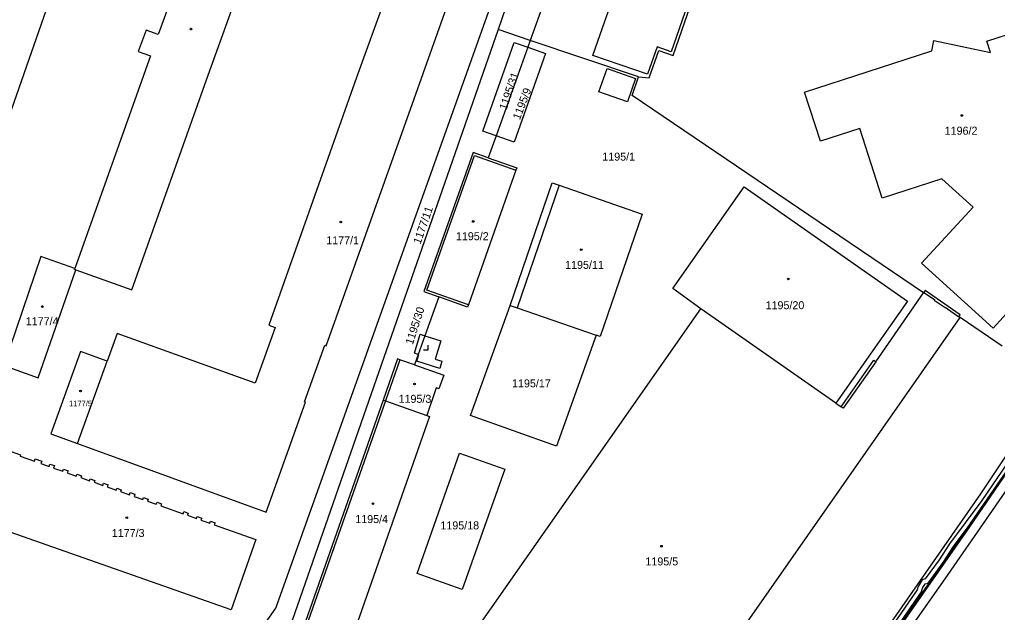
# Model space of a CAD drawing. Extents: x -756746 to -753363, y -1166406 to -1161727.
# Drawn here: x -754971.1 to -754763.5, y -1163318.1 to -1163192.1 of the extents above; entities that cross this region are included whole.
import ezdxf

# ---------------------------------------------------------------- set-up
doc = ezdxf.new("R2010")
doc.units = 0
for name, color, linetype in [('Hranice parcel', 7, 'Continuous'), ('Parcelní čísla', 7, 'Continuous'), ('Vnitřní kresba', 7, 'Continuous'), ('Věcná břemena k části', 7, 'Continuous'), ('Značky budov', 7, 'Continuous'), ('Značky kultur', 7, 'Continuous')]:
    doc.layers.add(name, color=color, linetype=linetype)

msp = doc.modelspace()

# ---------------------------------------------------------------- linework, layer by layer
at = {"layer": 'Hranice parcel'}
for p, q in [((-754851.95, -1163143.81), (-754869.48, -1163194.26)), ((-754869.48, -1163194.26), (-754923.68, -1163349.85)), ((-754862.67, -1163196.56), (-754869.48, -1163194.26)), ((-754862.67, -1163196.56), (-754863.19, -1163198.02)), ((-754839.64, -1163204.33), (-754862.67, -1163196.56)), ((-754863.19, -1163198.02), (-754869.91, -1163216.85)), ((-754869.91, -1163216.85), (-754871.56, -1163221.49)), ((-754797.8, -1163273.61), (-754826.42, -1163253.57)), ((-754762.47, -1163261.53), (-754771.37, -1163255.43))]:
    msp.add_line(p, q, dxfattribs=at)
for points in [[(-754923.68, -1163349.85), (-754924.33, -1163347.3), (-754924.78, -1163344.33), (-754925.12, -1163340.17), (-754924.94, -1163334.99), (-754923.12, -1163328.29), (-754921.51, -1163324.11), (-754916.69, -1163317.19), (-754915.64, -1163314.38), (-754864.29, -1163170.25), (-754863.04, -1163163.87), (-754863.03, -1163163.12), (-754865.09, -1163150.97), (-754859.33, -1163146.79), (-754857.69, -1163141.77)], [(-754825.13, -1163146.98), (-754827.41, -1163145.58), (-754831.75, -1163144.51), (-754834.79, -1163144.35), (-754839, -1163144.58), (-754841.58, -1163145.35), (-754844.06, -1163147.07), (-754846.08, -1163150.25), (-754854.99, -1163175.28), (-754862.67, -1163196.56)], [(-754819.23, -1163160.02), (-754819.6, -1163160.53), (-754819.43, -1163160.59), (-754832.7, -1163198.96), (-754835.73, -1163197.91), (-754837.75, -1163203.75), (-754849.33, -1163199.75), (-754847.29, -1163193.86), (-754846.12, -1163190.48), (-754843.08, -1163181.68), (-754843.19, -1163181.64), (-754834.15, -1163155.5), (-754830.27, -1163150.71), (-754827.1, -1163148.08), (-754825.13, -1163146.98)], [(-754839.64, -1163204.33), (-754837.38, -1163204.51), (-754835.36, -1163198.67), (-754832.33, -1163199.73), (-754818.66, -1163160.22), (-754819.23, -1163160.02)], [(-754965.35, -1163190), (-754982.85, -1163183.86), (-755002.92, -1163241.33), (-754985.48, -1163247.4), (-754965.35, -1163190)], [(-754869.91, -1163216.85), (-754872.73, -1163215.85), (-754866.05, -1163197), (-754863.19, -1163198.02)], [(-754863.19, -1163198.02), (-754859.41, -1163199.36), (-754866.09, -1163218.21), (-754869.91, -1163216.85)], [(-754779.13, -1163250.17), (-754840.99, -1163208.24), (-754839.64, -1163204.33)], [(-754714.55, -1163216.85), (-754718.99, -1163221.45), (-754724.91, -1163228.11), (-754736.66, -1163244.62), (-754742.1, -1163258.19), (-754756.92, -1163281.72), (-754769.38, -1163299.91), (-754796.42, -1163338.63), (-754823.93, -1163377.68), (-754841.78, -1163402.95), (-754856.7, -1163419.01), (-754867.94, -1163435.29), (-754875.58, -1163451.53), (-754914.01, -1163505.37), (-754955.14, -1163561.74), (-754969.91, -1163581.99), (-754977.16, -1163593.56), (-754992.47, -1163616.05), (-755024.28, -1163663.7), (-755052.41, -1163704.1), (-755056.79, -1163710.74)], [(-754871.56, -1163221.49), (-754874.77, -1163220.36), (-754885.23, -1163249.93), (-754882.09, -1163251.04)], [(-754871.56, -1163221.49), (-754865.51, -1163223.63), (-754865.68, -1163224.1), (-754875.79, -1163252.73), (-754875.95, -1163253.2), (-754882.09, -1163251.04)], [(-754866.92, -1163252.87), (-754858.02, -1163226.79), (-754856.54, -1163227.3), (-754838.86, -1163233.44), (-754847.83, -1163259.45), (-754848.68, -1163259.16)], [(-754826.42, -1163253.57), (-754832.36, -1163249.27), (-754817.22, -1163227.66), (-754782.58, -1163251.92), (-754797.8, -1163273.61)], [(-754959.33, -1163245.02), (-754966.53, -1163242.46), (-754974.42, -1163265.6), (-754967.11, -1163268.27), (-754959.14, -1163245.31), (-754959.4, -1163245.21), (-754959.33, -1163245.02)], [(-754797.8, -1163273.61), (-754796.65, -1163274.41), (-754789.67, -1163264.46), (-754789.28, -1163264.82), (-754779.13, -1163250.17)], [(-754771.37, -1163255.43), (-754771.63, -1163255.25), (-754771.34, -1163254.84), (-754778.78, -1163249.67), (-754779.07, -1163250.08), (-754779.13, -1163250.17)], [(-754882.09, -1163251.04), (-754885.03, -1163259.3), (-754886.44, -1163263.26), (-754887.23, -1163265.48)], [(-754844.31, -1163359.71), (-754882.16, -1163333.15), (-754826.42, -1163253.57)], [(-754848.68, -1163259.16), (-754857.1, -1163282.77), (-754875.32, -1163276.26), (-754866.92, -1163252.87)], [(-754866.92, -1163252.87), (-754865.46, -1163253.37), (-754848.68, -1163259.16)], [(-754844.31, -1163359.71), (-754844.23, -1163359.77), (-754771.37, -1163255.43)], [(-754964.41, -1163280.15), (-754958.77, -1163282.18), (-754952.48, -1163264.68), (-754958.14, -1163262.64), (-754964.41, -1163280.15)], [(-754887.23, -1163265.48), (-754890.34, -1163264.39), (-754890.81, -1163264.22), (-754893.88, -1163272.98)], [(-754887.23, -1163265.48), (-754881, -1163267.65), (-754882.04, -1163270.6), (-754882.62, -1163270.4), (-754884.63, -1163276.23)], [(-754832.26, -1163385.76), (-754823.3, -1163373.43), (-754797.62, -1163336.96), (-754766.95, -1163292.89), (-754752.25, -1163270.78), (-754752.01, -1163270.96), (-754750.76, -1163269.81)], [(-754893.88, -1163272.98), (-754910.87, -1163321.4), (-754910, -1163321.71), (-754909.83, -1163321.24), (-754907.28, -1163322.13)], [(-754893.88, -1163272.98), (-754893.39, -1163273.14), (-754884.63, -1163276.23)], [(-754884.63, -1163276.23), (-754884.04, -1163276.43), (-754900.83, -1163324.37), (-754907.28, -1163322.13)], [(-754972.86, -1163283.91), (-754970.84, -1163284.63), (-754970.94, -1163284.89), (-754967.92, -1163285.96), (-754967.75, -1163285.47), (-754966.35, -1163285.96), (-754966.52, -1163286.45), (-754964.8, -1163287.06), (-754964.62, -1163286.55), (-754963.67, -1163286.89), (-754963.85, -1163287.4), (-754961.91, -1163288.08), (-754961.76, -1163287.66), (-754960.78, -1163288), (-754960.93, -1163288.43), (-754959.02, -1163289.1), (-754958.89, -1163288.73), (-754957.9, -1163289.08), (-754958.03, -1163289.45), (-754956.2, -1163290.1), (-754956.06, -1163289.7), (-754955.11, -1163290.03), (-754955.26, -1163290.44)], [(-754877.09, -1163313.21), (-754886.66, -1163309.84), (-754877.65, -1163284.22), (-754868.05, -1163287.62), (-754877.09, -1163313.21)], [(-754955.26, -1163290.44), (-754953.38, -1163291.1), (-754953.22, -1163290.64), (-754952.27, -1163290.97), (-754952.44, -1163291.43), (-754950.59, -1163292.09), (-754950.44, -1163291.66), (-754949.49, -1163292), (-754949.64, -1163292.42), (-754947.73, -1163293.1), (-754947.57, -1163292.63), (-754946.58, -1163292.99), (-754946.74, -1163293.45), (-754944.9, -1163294.1), (-754944.75, -1163293.66), (-754943.76, -1163294.02), (-754943.91, -1163294.45), (-754942.05, -1163295.11), (-754941.89, -1163294.65), (-754940.92, -1163295), (-754941.08, -1163295.45), (-754936.37, -1163297.12), (-754936.21, -1163296.67), (-754935.26, -1163297.01), (-754935.41, -1163297.45), (-754933.52, -1163298.12), (-754933.37, -1163297.68), (-754932.4, -1163298.02), (-754932.56, -1163298.46), (-754930.66, -1163299.13), (-754930.51, -1163298.69), (-754929.56, -1163299.02), (-754929.72, -1163299.47), (-754920.92, -1163302.58), (-754926.15, -1163317.56), (-754978.39, -1163299.2)]]:
    msp.add_lwpolyline(points, dxfattribs=at)
at = {"layer": 'Vnitřní kresba'}
for p, q in [((-754931, -1163203.92), (-754911.25, -1163148.51)), ((-754883.06, -1163158.54), (-754899.52, -1163204.47)), ((-754887.31, -1163208.94), (-754870.9, -1163162.87)), ((-754938.83, -1163187.49), (-754941.62, -1163195.32)), ((-754944.2, -1163194.4), (-754945.87, -1163198.93)), ((-754941.62, -1163195.32), (-754944.2, -1163194.4)), ((-754765.73, -1163196.7), (-754757.6, -1163194.12)), ((-754777.41, -1163198.78), (-754776.95, -1163196.61)), ((-754776.95, -1163196.61), (-754764.96, -1163199.15)), ((-754764.96, -1163199.15), (-754765.73, -1163196.7)), ((-754804.45, -1163207.56), (-754777.41, -1163198.78)), ((-754943.24, -1163199.86), (-754959.33, -1163245.02)), ((-754945.87, -1163198.93), (-754943.24, -1163199.86)), ((-754848.07, -1163207.47), (-754846.35, -1163202.52)), ((-754846.35, -1163202.52), (-754840.27, -1163204.63)), ((-754947.26, -1163249.54), (-754931, -1163203.92)), ((-754899.52, -1163204.47), (-754918.16, -1163257.08)), ((-754840.27, -1163204.63), (-754841.99, -1163209.6)), ((-754906, -1163261.41), (-754887.31, -1163208.94)), ((-754841.99, -1163209.6), (-754848.07, -1163207.47)), ((-754801.04, -1163217.98), (-754804.45, -1163207.56)), ((-754792.69, -1163215.26), (-754801.04, -1163217.98)), ((-754787.9, -1163230.05), (-754792.69, -1163215.26)), ((-754884.59, -1163249.62), (-754874.47, -1163220.98)), ((-754874.47, -1163220.98), (-754865.68, -1163224.1)), ((-754856.54, -1163227.3), (-754865.46, -1163253.37)), ((-754775.23, -1163225.98), (-754787.9, -1163230.05)), ((-754768.63, -1163231.96), (-754775.23, -1163225.98)), ((-754779.55, -1163243.89), (-754768.63, -1163231.96)), ((-754745.94, -1163237.48), (-754764.4, -1163257.69)), ((-754764.4, -1163257.69), (-754779.55, -1163243.89)), ((-754959.14, -1163245.31), (-754947.26, -1163249.54)), ((-754875.79, -1163252.73), (-754884.59, -1163249.62)), ((-754779.07, -1163250.08), (-754776.84, -1163251.63)), ((-754776.84, -1163251.63), (-754776.9, -1163251.71)), ((-754776.9, -1163251.71), (-754774.59, -1163253.31)), ((-754774.59, -1163253.31), (-754774.53, -1163253.23)), ((-754774.53, -1163253.23), (-754771.63, -1163255.25)), ((-754950.36, -1163258.79), (-754952.48, -1163264.68)), ((-754921.02, -1163269.34), (-754950.36, -1163258.79)), ((-754916.8, -1163257.56), (-754921.02, -1163269.34)), ((-754918.16, -1163257.08), (-754916.8, -1163257.56)), ((-754887.24, -1163263.01), (-754886.05, -1163258.98)), ((-754886.05, -1163258.98), (-754885.03, -1163259.3)), ((-754885.03, -1163259.3), (-754881.65, -1163260.36)), ((-754881.65, -1163260.36), (-754882.85, -1163264.27)), ((-754910.57, -1163273.36), (-754906.28, -1163261.31)), ((-754906.28, -1163261.31), (-754906, -1163261.41)), ((-754886.44, -1163263.26), (-754887.24, -1163263.01)), ((-754890.34, -1163264.39), (-754893.39, -1163273.14)), ((-754886.75, -1163264.72), (-754886.3, -1163263.3)), ((-754881.86, -1163266.25), (-754886.75, -1163264.72)), ((-754886.3, -1163263.3), (-754886.44, -1163263.26)), ((-754882.85, -1163264.27), (-754881.4, -1163264.73)), ((-754881.4, -1163264.73), (-754881.86, -1163266.25)), ((-754789.28, -1163264.82), (-754796.24, -1163274.7)), ((-754918.72, -1163296.76), (-754910.39, -1163273.43)), ((-754910.39, -1163273.43), (-754910.57, -1163273.36)), ((-754893.39, -1163273.14), (-754910.24, -1163321.1)), ((-754796.24, -1163274.7), (-754796.65, -1163274.41)), ((-754958.77, -1163282.18), (-754918.72, -1163296.76))]:
    msp.add_line(p, q, dxfattribs=at)
at = {"layer": 'Věcná břemena k části'}
msp.add_lwpolyline([(-754756.92, -1163281.72), (-754753.9, -1163276.93), (-754760.27, -1163286.17), (-754767.06, -1163296.02), (-754776.44, -1163309.65), (-754785.5, -1163322.48), (-754796.04, -1163337.52), (-754808.94, -1163355.93), (-754820.57, -1163372.35), (-754842.74, -1163403.99), (-754841.78, -1163402.95), (-754834.66, -1163392.87), (-754823.93, -1163377.68), (-754796.42, -1163338.63), (-754769.38, -1163299.91), (-754765.93, -1163294.86)], close=True, dxfattribs=at)
for points in [[(-754755.84, -1163278.27), (-754766.75, -1163294.28), (-754773.63, -1163303.52), (-754775.8, -1163306.88), (-754778.78, -1163310.97), (-754779.42, -1163311.15), (-754780.32, -1163312.55), (-754780.49, -1163313.29), (-754785.73, -1163320.85)], [(-754756.92, -1163281.72), (-754769.38, -1163299.91), (-754796.42, -1163338.63), (-754823.93, -1163377.68), (-754834.66, -1163392.87), (-754841.78, -1163402.95), (-754842.74, -1163403.99), (-754851.52, -1163416.51), (-754870.48, -1163443.87), (-754874.31, -1163449.53), (-754874.57, -1163449.37), (-754875.58, -1163451.53), (-754873.63, -1163452.67), (-754868.56, -1163445.19), (-754849.62, -1163417.83), (-754834.38, -1163396.18), (-754818.67, -1163373.69), (-754807.04, -1163357.27), (-754794.14, -1163338.86), (-754783.6, -1163323.82), (-754774.54, -1163310.97), (-754765.14, -1163297.34), (-754758.35, -1163287.49)], [(-754784.91, -1163321.43), (-754779.57, -1163313.71), (-754779.38, -1163312.95), (-754778.78, -1163312.01), (-754778.18, -1163311.83), (-754774.98, -1163307.44), (-754772.81, -1163304.1), (-754765.93, -1163294.86), (-754756.31, -1163280.75)]]:
    msp.add_lwpolyline(points, dxfattribs=at)
at = {"layer": 'Značky budov'}
for centre in [(-754934.69, -1163194.16), (-754771.02, -1163212.51), (-754902.87, -1163235.15), (-754874.76, -1163235.02), (-754851.82, -1163241.01), (-754807.87, -1163247.23), (-754966.24, -1163253.1), (-754887.22, -1163269.55), (-754958.12, -1163271.04), (-754896.02, -1163294.99), (-754948.3, -1163297.95), (-754834.78, -1163304.01)]:
    msp.add_circle(centre, 0.175, dxfattribs=at)
at = {"layer": 'Značky kultur'}
for p, q in [((-754885.29, -1163262.29), (-754884.29, -1163262.29)), ((-754884.29, -1163262.29), (-754884.29, -1163261.29))]:
    msp.add_line(p, q, dxfattribs=at)

# ---------------------------------------------------------------- texts
at = {"layer": 'Parcelní čísla'}
for s, rotation, p in [('1195/31', 71, (-754867.7, -1163211.47)), ('1195/9', 69, (-754864.86, -1163213.55)), ('1177/11', 71, (-754885.95, -1163239.96)), ('1195/30', 72, (-754887.6, -1163261.33))]:
    msp.add_text(s, height=1.7, rotation=rotation, dxfattribs=at).set_placement(p)
for s, height, p in [('1196/2', 1.7, (-754774.66, -1163216.59)), ('1195/1', 1.7, (-754847.35, -1163222.1)), ('1177/1', 1.7, (-754905.96, -1163239.88)), ('1195/2', 1.7, (-754878.43, -1163239)), ('1195/11', 1.7, (-754855.24, -1163245.09)), ('1195/20', 1.7, (-754812.68, -1163253.67)), ('1177/4', 1.7, (-754969.75, -1163257.06)), ('1195/17', 1.7, (-754866.51, -1163270.26)), ('1177/5', 1.2, (-754960.58, -1163274.3)), ('1195/3', 1.7, (-754890.6, -1163273.55)), ('1195/4', 1.7, (-754899.8, -1163299.1)), ('1177/3', 1.7, (-754951.49, -1163302.06)), ('1195/18', 1.7, (-754881.72, -1163300.44)), ('1195/5', 1.7, (-754838.19, -1163308.09))]:
    msp.add_text(s, height=height, dxfattribs=at).set_placement(p)

doc.saveas('drawing.dxf')
